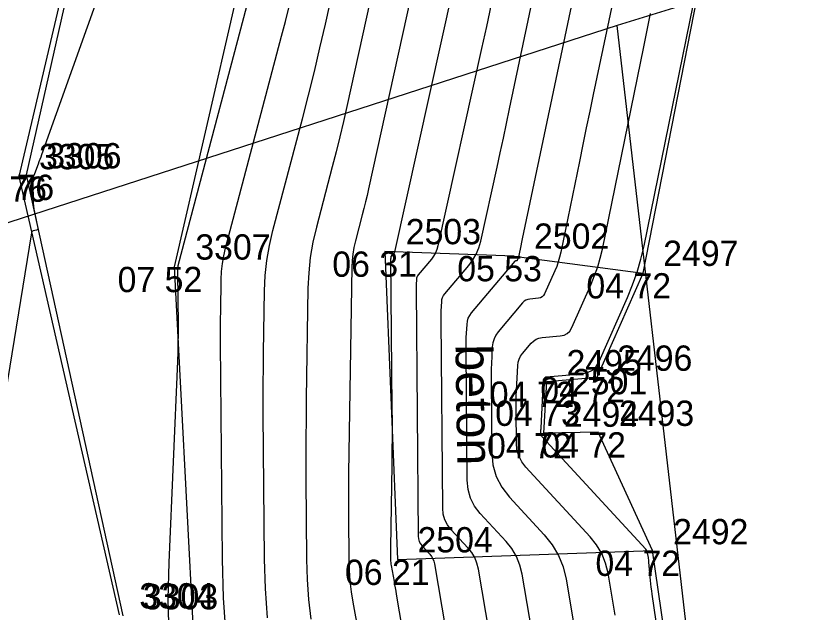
# Model space of a CAD drawing. Extents: x -703403 to -701924, y -1022520 to -1021856.
# Drawn here: x -702439.29 to -702430.47, y -1022331.73 to -1022325.13 of the extents above; entities that cross this region are included whole.
import ezdxf

# ---------------------------------------------------------------- set-up
doc = ezdxf.new("R2010")
doc.units = 0
for name, color, linetype in [('Ex_Major Contours', 7, 'Continuous'), ('Ex_Minor Contours', 7, 'Continuous'), ('Z_betonova_konstrukce', 7, 'Continuous'), ('Z_body', 7, 'Continuous'), ('Z_body_cisla', 7, 'Continuous'), ('Z_body_vysky_redukovane', 7, 'Continuous'), ('Z_chodnik', 7, 'Continuous'), ('Z_hrany_paty', 7, 'Continuous'), ('Z_katastr_hranice', 7, 'Continuous'), ('Z_obruba', 7, 'Continuous'), ('Z_popisy', 7, 'Continuous'), ('Z_vodni_tok', 7, 'Continuous')]:
    doc.layers.add(name, color=color, linetype=linetype)

# ---------------------------------------------------------------- blocks, each defined once
blk = doc.blocks.new('POINT_DISPLAY')
blk.add_line((0, 0), (0, 0))

msp = doc.modelspace()

# ---------------------------------------------------------------- linework, layer by layer
at = {"layer": 'Ex_Major Contours'}
for points in [[(-702436.501, -1022331.7937), (-702436.5246, -1022331.4707), (-702436.5341, -1022331.1463), (-702436.5469, -1022329.5359), (-702436.5477, -1022329.366), (-702436.5476, -1022329.1961), (-702436.5464, -1022329.0262), (-702436.5443, -1022328.8563), (-702436.5339, -1022328.1767), (-702436.5262, -1022328.0075), (-702436.5082, -1022327.8398), (-702436.4801, -1022327.6734), (-702436.4417, -1022327.5084), (-702436.1144, -1022326.2724), (-702436.0467, -1022326.0113), (-702435.9818, -1022325.7495), (-702435.9196, -1022325.4871), (-702435.8602, -1022325.224), (-702435.5389, -1022323.7649)], [(-702434.0231, -1022325.0033), (-702434.0765, -1022325.2493), (-702434.1306, -1022325.4952), (-702434.6133, -1022327.6767), (-702434.6247, -1022327.7171), (-702434.6408, -1022327.7554), (-702434.6614, -1022327.7914), (-702434.6865, -1022327.8251), (-702434.8331, -1022327.9995), (-702434.841, -1022328.0105), (-702434.8469, -1022328.0224), (-702434.8507, -1022328.0351), (-702434.8525, -1022328.0485), (-702434.8554, -1022328.1041), (-702434.856, -1022328.118), (-702434.8564, -1022328.1319), (-702434.8566, -1022328.1458), (-702434.8566, -1022328.1597), (-702434.8322, -1022330.8904), (-702434.8293, -1022330.9205), (-702434.8212, -1022330.9486), (-702434.8079, -1022330.9746), (-702434.7894, -1022330.9985), (-702434.7048, -1022331.0901), (-702434.6857, -1022331.114), (-702434.6705, -1022331.1398), (-702434.6593, -1022331.1676), (-702434.6521, -1022331.1974), (-702434.1232, -1022334.3133)], [(-702432.6519, -1022331.7639), (-702432.7306, -1022331.3005), (-702432.7578, -1022331.1883), (-702432.7999, -1022331.0835), (-702432.8571, -1022330.9861), (-702432.9293, -1022330.8961), (-702433.6398, -1022330.1264), (-702433.6857, -1022330.0672), (-702433.7186, -1022330.0029), (-702433.7387, -1022329.9334), (-702433.7458, -1022329.8588), (-702433.7489, -1022329.5136), (-702433.749, -1022329.4548), (-702433.7481, -1022329.3961), (-702433.7464, -1022329.3373), (-702433.7438, -1022329.2786), (-702433.7291, -1022329.0004), (-702433.7244, -1022328.9645), (-702433.7143, -1022328.9307), (-702433.6986, -1022328.8991), (-702433.6775, -1022328.8697), (-702433.5821, -1022328.7562), (-702433.5567, -1022328.731), (-702433.5279, -1022328.712), (-702433.4959, -1022328.6993), (-702433.4606, -1022328.6929), (-702433.2596, -1022328.675), (-702433.2172, -1022328.6661), (-702433.1816, -1022328.6478), (-702433.1528, -1022328.62), (-702433.1307, -1022328.5827), (-702432.9177, -1022328.1024), (-702432.8787, -1022328.0075), (-702432.8449, -1022327.9109), (-702432.8164, -1022327.8127), (-702432.7931, -1022327.7127), (-702432.3358, -1022325.4751), (-702432.298, -1022325.2908), (-702432.26, -1022325.1066)]]:
    msp.add_lwpolyline(points, dxfattribs=at)
at = {"layer": 'Ex_Minor Contours'}
for points in [[(-702434.4922, -1022323.007), (-702435.3818, -1022327.0472), (-702435.3982, -1022327.1196), (-702435.4153, -1022327.1919), (-702435.4331, -1022327.264), (-702435.4518, -1022327.3359), (-702435.5278, -1022327.6231), (-702435.5446, -1022327.6952), (-702435.5569, -1022327.7679), (-702435.5648, -1022327.8413), (-702435.5681, -1022327.9152), (-702435.6031, -1022330.1941), (-702435.6046, -1022330.3134), (-702435.6054, -1022330.4328), (-702435.6055, -1022330.5521), (-702435.6049, -1022330.6714), (-702435.6011, -1022331.1486), (-702435.5976, -1022331.2677), (-702435.589, -1022331.3863), (-702435.5752, -1022331.5044), (-702435.5562, -1022331.622), (-702435.3202, -1022332.9101)], [(-702437.8299, -1022323.3885), (-702439.0023, -1022326.6701), (-702439.0118, -1022326.6965), (-702439.0215, -1022326.7228), (-702439.0313, -1022326.7491), (-702439.0413, -1022326.7753), (-702439.0815, -1022326.8801), (-702439.0903, -1022326.9065), (-702439.0963, -1022326.9334), (-702439.0996, -1022326.9608), (-702439.1002, -1022326.9886), (-702439.0953, -1022327.1722), (-702439.0937, -1022327.2053), (-702439.0907, -1022327.2383), (-702439.0863, -1022327.271), (-702439.0805, -1022327.3036), (-702439.0448, -1022327.4811), (-702439.0443, -1022327.4891), (-702439.0465, -1022327.4954), (-702439.0513, -1022327.5001), (-702439.0588, -1022327.5031), (-702439.0938, -1022327.5119), (-702439.1016, -1022327.5149), (-702439.1076, -1022327.5196), (-702439.1118, -1022327.526), (-702439.1142, -1022327.5341), (-702439.5253, -1022330.0511)], [(-702435.0155, -1022323.3859), (-702435.621, -1022326.1356), (-702435.6589, -1022326.3034), (-702435.6985, -1022326.4707), (-702435.7399, -1022326.6376), (-702435.7831, -1022326.8041), (-702435.9592, -1022327.4693), (-702435.9981, -1022327.6363), (-702436.0266, -1022327.8047), (-702436.0447, -1022327.9745), (-702436.0526, -1022328.1458), (-702436.0713, -1022329.3701), (-702436.0741, -1022329.5923), (-702436.0756, -1022329.8144), (-702436.0758, -1022330.0366), (-702436.0747, -1022330.2588), (-702436.0676, -1022331.1475), (-702436.0611, -1022331.3692), (-702436.045, -1022331.59), (-702436.0193, -1022331.8099)], [(-702433.7554, -1022333.676), (-702434.1665, -1022331.2537), (-702434.1823, -1022331.1886), (-702434.2068, -1022331.1277), (-702434.2401, -1022331.0711), (-702434.282, -1022331.0188), (-702434.4672, -1022330.8181), (-702434.5078, -1022330.7657), (-702434.537, -1022330.7087), (-702434.5548, -1022330.6473), (-702434.5611, -1022330.5812), (-702434.5797, -1022328.4982), (-702434.5797, -1022328.4731), (-702434.5794, -1022328.4479), (-702434.5786, -1022328.4228), (-702434.5775, -1022328.3977), (-702434.5722, -1022328.2974), (-702434.569, -1022328.273), (-702434.5621, -1022328.2501), (-702434.5515, -1022328.2287), (-702434.5372, -1022328.2087), (-702434.2724, -1022327.8937), (-702434.227, -1022327.8328), (-702434.1898, -1022327.7678), (-702434.1608, -1022327.6987), (-702434.1401, -1022327.6256), (-702433.9592, -1022326.8083), (-702433.9238, -1022326.6469), (-702433.8887, -1022326.4855), (-702433.8541, -1022326.324), (-702433.8198, -1022326.1624), (-702433.2423, -1022323.4169)], [(-702434.4778, -1022335.0282), (-702435.0712, -1022331.533), (-702435.0772, -1022331.4979), (-702435.0833, -1022331.4628), (-702435.0895, -1022331.4278), (-702435.0959, -1022331.3928), (-702435.1284, -1022331.2151), (-702435.1311, -1022331.1989), (-702435.133, -1022331.1826), (-702435.1342, -1022331.1662), (-702435.1346, -1022331.1498), (-702435.1352, -1022331.084), (-702435.1352, -1022331.0675), (-702435.1352, -1022331.0511), (-702435.1351, -1022331.0346), (-702435.1349, -1022331.0182), (-702435.1209, -1022330.1023), (-702435.1189, -1022329.9441), (-702435.1179, -1022329.786), (-702435.1179, -1022329.6279), (-702435.1188, -1022329.4697), (-702435.1335, -1022327.8212), (-702435.1333, -1022327.8105), (-702435.1327, -1022327.7997), (-702435.1324, -1022327.7971), (-702435.1317, -1022327.7947), (-702435.1305, -1022327.7924), (-702435.129, -1022327.7902), (-702435.1006, -1022327.7565), (-702435.0957, -1022327.7499), (-702435.0918, -1022327.743), (-702435.0887, -1022327.7356), (-702435.0864, -1022327.7277), (-702434.191, -1022323.6809)], [(-702433.3876, -1022333.0386), (-702433.681, -1022331.3101), (-702433.7053, -1022331.2095), (-702433.7432, -1022331.1156), (-702433.7944, -1022331.0282), (-702433.8592, -1022330.9475), (-702434.1451, -1022330.6378), (-702434.2078, -1022330.5568), (-702434.2528, -1022330.4689), (-702434.2802, -1022330.374), (-702434.2899, -1022330.2721), (-702434.3027, -1022328.8367), (-702434.3028, -1022328.8003), (-702434.3023, -1022328.764), (-702434.3012, -1022328.7277), (-702434.2996, -1022328.6914), (-702434.2919, -1022328.5462), (-702434.2873, -1022328.5109), (-702434.2774, -1022328.4778), (-702434.262, -1022328.4468), (-702434.2413, -1022328.4179), (-702433.76, -1022327.8455), (-702433.7582, -1022327.8437), (-702433.7562, -1022327.8424), (-702433.754, -1022327.8415), (-702433.7515, -1022327.841), (-702433.7411, -1022327.8401), (-702433.7387, -1022327.8396), (-702433.7367, -1022327.8386), (-702433.7351, -1022327.837), (-702433.7338, -1022327.8349), (-702433.7218, -1022327.8077), (-702433.7195, -1022327.8023), (-702433.7176, -1022327.7968), (-702433.716, -1022327.7913), (-702433.7147, -1022327.7856), (-702433.6927, -1022327.6778), (-702433.6845, -1022327.6381), (-702433.6762, -1022327.5984), (-702432.848, -1022323.6616)], [(-702430.6241, -1022342.5786), (-702432.2419, -1022331.5316), (-702432.2472, -1022331.4937), (-702432.2519, -1022331.4558), (-702432.2561, -1022331.4178), (-702432.2597, -1022331.3798), (-702432.2777, -1022331.1764), (-702432.2789, -1022331.1639), (-702432.2804, -1022331.1514), (-702432.2822, -1022331.1389), (-702432.2841, -1022331.1265), (-702432.2926, -1022331.0768), (-702432.2955, -1022331.0648), (-702432.3, -1022331.0536), (-702432.3061, -1022331.0432), (-702432.3139, -1022331.0335), (-702433.4614, -1022329.7903), (-702433.4663, -1022329.784), (-702433.4699, -1022329.7771), (-702433.472, -1022329.7696), (-702433.4728, -1022329.7617), (-702433.4731, -1022329.7286), (-702433.4731, -1022329.7203), (-702433.473, -1022329.7121), (-702433.4727, -1022329.7038), (-702433.4723, -1022329.6956), (-702433.4442, -1022329.1608), (-702433.4437, -1022329.1569), (-702433.4426, -1022329.1533), (-702433.4409, -1022329.1499), (-702433.4387, -1022329.1468), (-702433.4284, -1022329.1346), (-702433.4257, -1022329.1319), (-702433.4226, -1022329.1299), (-702433.4192, -1022329.1285), (-702433.4154, -1022329.1278), (-702433.0189, -1022329.0924), (-702432.9565, -1022329.0794), (-702432.9041, -1022329.0524), (-702432.8616, -1022329.0115), (-702432.8292, -1022328.9566), (-702432.5157, -1022328.2498), (-702432.4582, -1022328.1101), (-702432.4085, -1022327.968), (-702432.3665, -1022327.8234), (-702432.3323, -1022327.6762), (-702431.5514, -1022323.8548)], [(-702432.4538, -1022323.9063), (-702432.8946, -1022326.0019), (-702432.9334, -1022326.1871), (-702432.972, -1022326.3724), (-702433.0103, -1022326.5577), (-702433.0483, -1022326.7431), (-702433.2539, -1022327.7492), (-702433.2662, -1022327.802), (-702433.2813, -1022327.8539), (-702433.2991, -1022327.9049), (-702433.3198, -1022327.9551), (-702433.4323, -1022328.2088), (-702433.4439, -1022328.2285), (-702433.4591, -1022328.2432), (-702433.478, -1022328.2529), (-702433.5004, -1022328.2575), (-702433.5972, -1022328.2662), (-702433.6203, -1022328.2704), (-702433.6413, -1022328.2787), (-702433.6601, -1022328.2911), (-702433.6768, -1022328.3077), (-702433.9454, -1022328.6272), (-702433.9725, -1022328.665), (-702433.9926, -1022328.7055), (-702434.0057, -1022328.7489), (-702434.0117, -1022328.795), (-702434.0217, -1022328.985), (-702434.0238, -1022329.0325), (-702434.0252, -1022329.08), (-702434.0259, -1022329.1276), (-702434.0258, -1022329.1751), (-702434.0188, -1022329.963), (-702434.0056, -1022330.1008), (-702433.9686, -1022330.2291), (-702433.9077, -1022330.348), (-702433.823, -1022330.4574), (-702433.4364, -1022330.8762), (-702433.3488, -1022330.9853), (-702433.2795, -1022331.1035), (-702433.2283, -1022331.2305), (-702433.1954, -1022331.3665), (-702433.0198, -1022332.4012)], [(-702437.5878, -1022331.99), (-702437.599, -1022331.587), (-702437.591, -1022331.183), (-702437.4946, -1022328.955), (-702437.4909, -1022328.8555), (-702437.4885, -1022328.756), (-702437.4874, -1022328.6564), (-702437.4876, -1022328.5569), (-702437.4922, -1022327.9725), (-702437.4922, -1022327.9529), (-702437.4917, -1022327.9203), (-702437.4914, -1022327.9138), (-702437.4907, -1022327.9073), (-702437.4896, -1022327.9009), (-702437.4881, -1022327.8946), (-702436.5617, -1022324.3963)], [(-702436.957, -1022331.9974), (-702436.988, -1022331.5721), (-702437.0006, -1022331.1451), (-702437.0195, -1022328.7542), (-702437.02, -1022328.666), (-702437.0199, -1022328.5778), (-702437.0193, -1022328.4896), (-702437.0182, -1022328.4014), (-702437.0128, -1022328.0485), (-702437.0088, -1022327.9606), (-702436.9995, -1022327.8735), (-702436.9848, -1022327.7871), (-702436.9649, -1022327.7015), (-702436.3444, -1022325.3582), (-702436.3018, -1022325.194), (-702436.261, -1022325.0293)]]:
    msp.add_lwpolyline(points, dxfattribs=at)
at = {"layer": 'Z_betonova_konstrukce'}
for p, q in [((-702433.77, -1022327.79), (-702435.2, -1022327.74)), ((-702435.2, -1022327.74), (-702435.06, -1022331.15)), ((-702433.77, -1022327.79), (-702432.34, -1022327.98)), ((-702435.06, -1022331.15), (-702432.24, -1022331.05))]:
    msp.add_line(p, q, dxfattribs=at)
at = {"layer": 'Z_chodnik'}
for p, q in [((-702439.25, -1022326.91), (-702438.28, -1022322.76)), ((-702438.14, -1022331.76), (-702439.25, -1022326.91))]:
    msp.add_line(p, q, dxfattribs=at)
at = {"layer": 'Z_hrany_paty'}
for p, q in [((-702437.53, -1022327.91), (-702436.64, -1022324.05)), ((-702437.31, -1022332.14), (-702437.53, -1022327.91))]:
    msp.add_line(p, q, dxfattribs=at)
at = {"layer": 'Z_katastr_hranice'}
for p, q in [((-702429.5, -1022324.27), (-702432.63, -1022325.24)), ((-702432.63, -1022325.24), (-702461.35, -1022334.53)), ((-702424.63, -1022394.68), (-702432.63, -1022325.24))]:
    msp.add_line(p, q, dxfattribs=at)
at = {"layer": 'Z_obruba'}
for p, q in [((-702439.17, -1022326.89), (-702438.24, -1022322.79)), ((-702438.1, -1022331.77), (-702439.17, -1022326.89))]:
    msp.add_line(p, q, dxfattribs=at)
at = {"layer": 'Z_vodni_tok'}
for p, q in [((-702432.34, -1022327.98), (-702431.52, -1022323.79)), ((-702432.85, -1022329.13), (-702432.34, -1022327.98)), ((-702433.44, -1022329.75), (-702433.41, -1022329.18)), ((-702433.41, -1022329.18), (-702432.85, -1022329.13)), ((-702432.84, -1022329.74), (-702433.44, -1022329.75)), ((-702432.24, -1022331.05), (-702432.84, -1022329.74)), ((-702430.52, -1022342.63), (-702432.24, -1022331.05))]:
    msp.add_line(p, q, dxfattribs=at)

# ---------------------------------------------------------------- block references
at = {"layer": 'Z_body'}
for p in [(-702439.17, -1022326.89), (-702439.25, -1022326.91), (-702435.2, -1022327.74), (-702433.77, -1022327.79), (-702437.53, -1022327.91), (-702432.34, -1022327.98), (-702433.41, -1022329.18), (-702432.85, -1022329.13), (-702433.35, -1022329.39), (-702433.44, -1022329.75), (-702432.84, -1022329.74), (-702432.24, -1022331.05), (-702435.06, -1022331.15)]:
    msp.add_blockref('POINT_DISPLAY', p, dxfattribs=at)

# ---------------------------------------------------------------- texts
at = {"layer": 'Z_body_cisla'}
for s, p in [('3306', (-702438.95, -1022326.82)), ('3305', (-702439.03, -1022326.83)), ('2503', (-702434.97, -1022327.66)), ('2502', (-702433.55, -1022327.71)), ('3307', (-702437.3, -1022327.83)), ('2497', (-702432.12, -1022327.9)), ('2495', (-702433.19, -1022329.11)), ('2496', (-702432.63, -1022329.06)), ('2501', (-702433.13, -1022329.32)), ('2494', (-702433.22, -1022329.68)), ('2493', (-702432.61, -1022329.67)), ('2492', (-702432.01, -1022330.98)), ('2504', (-702434.84, -1022331.07)), ('3304', (-702437.92, -1022331.69)), ('3303', (-702437.88, -1022331.7))]:
    msp.add_text(s, height=0.28, dxfattribs=at).set_placement(p)
at = {"layer": 'Z_body_vysky_redukovane'}
for s, p in [('07 76', (-702439.8, -1022327.17)), ('07 76', (-702439.88, -1022327.19)), ('06 31', (-702435.7833, -1022328.02)), ('05 53', (-702434.4, -1022328.07)), ('07 52', (-702438.16, -1022328.19)), ('04 72', (-702432.97, -1022328.26)), ('04 72', (-702434.04, -1022329.46)), ('04 72', (-702433.48, -1022329.41)), ('04 73', (-702433.98, -1022329.67)), ('04 72', (-702434.07, -1022330.03)), ('04 72', (-702433.47, -1022330.02)), ('04 72', (-702432.87, -1022331.33)), ('06 21', (-702435.6433, -1022331.43))]:
    msp.add_text(s, height=0.28, dxfattribs=at).set_placement(p)
at = {"layer": 'Z_popisy'}
msp.add_text('beton', height=0.4, rotation=270.9, dxfattribs=at).set_placement((-702434.42, -1022328.77))

doc.saveas('drawing.dxf')
